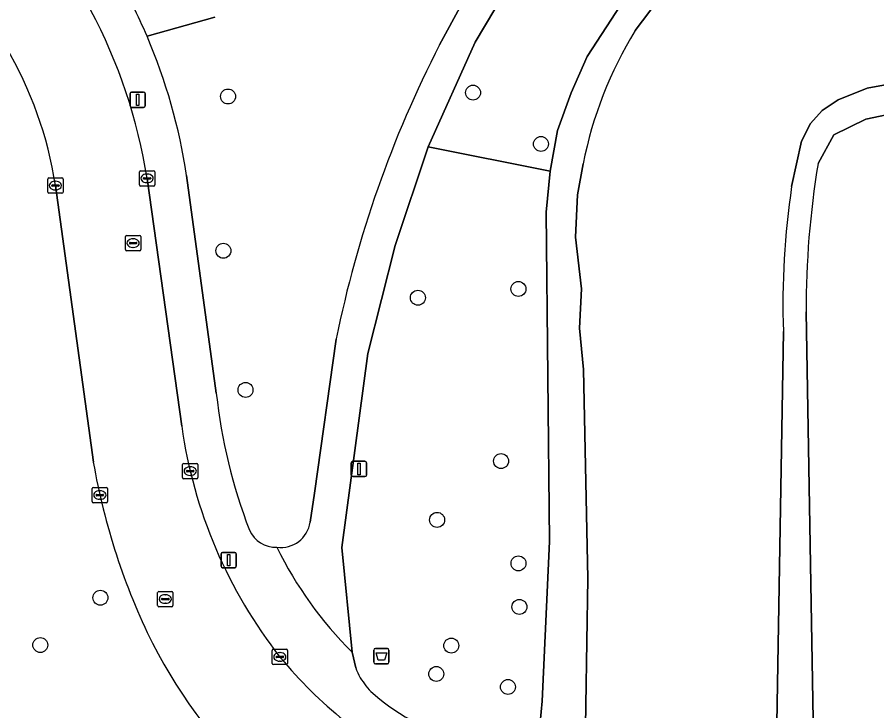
# Model space of a CAD drawing. Extents: x 160349 to 161355, y 381727 to 382854.
# Drawn here: x 160890.7 to 160946.9, y 381852.2 to 381897.5 of the extents above; entities that cross this region are included whole.
import ezdxf

# ---------------------------------------------------------------- set-up
doc = ezdxf.new("R2010")
doc.units = 0
for name, color, linetype in [('IMGEO_Afvalbak', 7, 'Continuous'), ('IMGEO_Berm_groen', 7, 'Continuous'), ('IMGEO_Boom', 7, 'Continuous'), ('IMGEO_Groenvoorziening', 7, 'Continuous'), ('IMGEO_Kolk', 7, 'Continuous'), ('IMGEO_Lichtmast', 7, 'Continuous'), ('IMGEO_Loofbos', 7, 'Continuous'), ('IMGEO_Oever', 7, 'Continuous'), ('IMGEO_Rijbaan_lokaal_open', 7, 'Continuous'), ('IMGEO_Rioolput', 7, 'Continuous'), ('IMGEO_Verkeersbordpaal', 7, 'Continuous'), ('IMGEO_Voetpad_gesloten', 7, 'Continuous'), ('IMGEO_Voetpad_open', 7, 'Continuous'), ('IMGEO_Waterloop', 7, 'Continuous')]:
    doc.layers.add(name, color=color, linetype=linetype)

msp = doc.modelspace()

# ---------------------------------------------------------------- linework, layer by layer
at = {"layer": 'IMGEO_Afvalbak'}
for p, q in [((160914.092, 381856.277), (160914.882, 381856.277)), ((160914.882, 381856.277), (160914.092, 381856.277)), ((160913.992, 381855.377), (160913.992, 381856.177)), ((160913.992, 381856.177), (160913.992, 381855.377)), ((160914.982, 381856.177), (160914.982, 381855.377)), ((160914.982, 381855.377), (160914.982, 381856.177)), ((160914.882, 381855.277), (160914.092, 381855.277)), ((160914.092, 381855.277), (160914.882, 381855.277))]:
    msp.add_line(p, q, dxfattribs=at)
msp.add_lwpolyline([(160914.135, 381855.991), (160914.839, 381855.991), (160914.69, 381855.521), (160914.284, 381855.521), (160914.135, 381855.991)], dxfattribs=at)
for centre, start, end in [((160914.092, 381856.177), 90, 180), ((160914.092, 381856.177), 90, 180), ((160914.882, 381856.177), 0, 90), ((160914.882, 381856.177), 360, 90), ((160914.092, 381855.377), 180, 270), ((160914.092, 381855.377), 180, 270), ((160914.882, 381855.377), 270, 0), ((160914.882, 381855.377), 270, 0)]:
    msp.add_arc(centre, 0.1, start, end, dxfattribs=at)
at = {"layer": 'IMGEO_Berm_groen'}
msp.add_lwpolyline([(160895.648, 381868.462), (160893.167, 381886.535)], dxfattribs=at)
for centre, radius, start, end in [((160868.409, 381882.795), 25.039, 8.5894, 30.8014), ((160938.684, 381875.97), 43.686, 189.8957, 206.2876), ((160931.323, 381873.072), 35.809, 207.3468, 246.6476)]:
    msp.add_arc(centre, radius, start, end, dxfattribs=at)
at = {"layer": 'IMGEO_Boom'}
for centre in [(160904.458, 381892.36), (160920.481, 381892.611), (160924.923, 381889.256), (160904.153, 381882.275), (160923.451, 381879.778), (160916.873, 381879.206), (160905.601, 381873.18), (160922.313, 381868.529), (160918.132, 381864.687), (160923.453, 381861.845), (160896.11, 381859.599), (160923.514, 381858.999), (160892.181, 381856.507), (160919.057, 381856.469), (160918.076, 381854.614), (160922.766, 381853.764)]:
    msp.add_circle(centre, 0.489, dxfattribs=at)
at = {"layer": 'IMGEO_Groenvoorziening'}
msp.add_lwpolyline([(160935.028, 381903.924), (160936.125, 381904.481), (160937.06, 381904.826), (160938.043, 381904.993), (160945.29, 381912.272), (160943.324, 381912.797), (160937.009, 381920.64), (160933.856, 381917.079), (160931.653, 381914.37), (160929.649, 381911.228), (160927.496, 381907.84), (160925.498, 381904.208), (160923.934, 381901.484), (160920.629, 381895.917), (160917.553, 381889.064), (160925.519, 381887.488), (160926.012, 381890.135), (160926.891, 381892.594), (160927.953, 381894.979), (160930.157, 381898.36)], close=True, dxfattribs=at)
for points in [[(160918.295, 381895.729), (160925.202, 381908.44), (160927.111, 381911.607), (160908.981, 381900.176)], [(160903.596, 381897.542), (160899.16, 381896.294)], [(160925.26, 381884.808), (160925.519, 381887.488), (160917.553, 381889.064), (160915.398, 381882.621), (160913.608, 381875.564), (160911.905, 381862.88), (160912.578, 381856.039), (160912.81, 381855.026)], [(160901.746, 381887.202), (160903.692, 381872.962)], [(160920.099, 381850.285), (160924.064, 381849.134), (160924.179, 381849.505), (160924.677, 381849.359), (160925.011, 381852.831), (160925.479, 381863.282), (160925.26, 381884.808)], [(160909.834, 381864.538), (160910.108, 381866.429), (160911.535, 381876.509)]]:
    msp.add_lwpolyline(points, dxfattribs=at)
for centre, radius, start, end in [((160864.779, 381881.601), 37.389, 8.6149, 23.1393), ((160984.068, 381861.797), 74.01, 152.71075, 168.53397), ((160939.761, 381876.948), 36.289, 186.3064, 200.8687), ((160907.905, 381864.833), 1.951, 262.5431, 351.3143), ((160907.587, 381864.796), 1.899, 204.0772, 271.975), ((160915.825, 381856.003), 3.17, 197.9599, 210.9545), ((160917.337, 381856.9), 4.927, 210.8561, 226.0796), ((160922.756, 381863.402), 13.384, 228.678, 258.5484)]:
    msp.add_arc(centre, radius, start, end, dxfattribs=at)
at = {"layer": 'IMGEO_Kolk'}
for p, q in [((160898.661, 381886.583), (160898.661, 381887.435)), ((160898.736, 381887.509), (160899.588, 381887.509)), ((160899.149, 381887.289), (160899.174, 381887.289)), ((160899.662, 381887.435), (160899.662, 381886.583)), ((160892.665, 381886.109), (160892.665, 381886.961)), ((160892.74, 381887.035), (160893.592, 381887.035)), ((160893.153, 381886.815), (160893.178, 381886.815)), ((160893.666, 381886.961), (160893.666, 381886.109)), ((160898.92, 381887.003), (160898.92, 381887.015)), ((160899.358, 381886.966), (160898.96, 381886.966)), ((160898.963, 381887.052), (160899.361, 381887.052)), ((160899.172, 381886.729), (160899.147, 381886.729)), ((160899.404, 381887.015), (160899.404, 381887.003)), ((160892.924, 381886.529), (160892.924, 381886.541)), ((160893.362, 381886.492), (160892.964, 381886.492)), ((160892.967, 381886.578), (160893.365, 381886.578)), ((160893.176, 381886.255), (160893.151, 381886.255)), ((160893.408, 381886.541), (160893.408, 381886.529)), ((160899.588, 381886.509), (160898.736, 381886.509)), ((160893.592, 381886.035), (160892.74, 381886.035)), ((160901.485, 381867.45), (160901.485, 381868.302)), ((160901.56, 381868.376), (160902.412, 381868.376)), ((160901.973, 381868.156), (160901.998, 381868.156)), ((160902.486, 381868.302), (160902.486, 381867.45)), ((160901.744, 381867.87), (160901.744, 381867.882)), ((160902.182, 381867.833), (160901.784, 381867.833)), ((160901.787, 381867.919), (160902.185, 381867.919)), ((160901.996, 381867.596), (160901.971, 381867.596)), ((160902.228, 381867.882), (160902.228, 381867.87)), ((160902.412, 381867.376), (160901.56, 381867.376)), ((160895.576, 381865.884), (160895.576, 381866.736)), ((160895.651, 381866.81), (160896.503, 381866.81)), ((160896.064, 381866.59), (160896.089, 381866.59)), ((160896.577, 381866.736), (160896.577, 381865.884)), ((160895.835, 381866.304), (160895.835, 381866.316)), ((160896.273, 381866.267), (160895.875, 381866.267)), ((160895.878, 381866.353), (160896.276, 381866.353)), ((160896.087, 381866.03), (160896.062, 381866.03)), ((160896.319, 381866.316), (160896.319, 381866.304)), ((160896.503, 381865.81), (160895.651, 381865.81)), ((160907.346, 381855.302), (160907.346, 381856.154)), ((160907.421, 381856.228), (160908.273, 381856.228)), ((160907.605, 381855.722), (160907.605, 381855.734)), ((160907.648, 381855.771), (160908.046, 381855.771)), ((160907.834, 381856.008), (160907.859, 381856.008)), ((160908.089, 381855.734), (160908.089, 381855.722)), ((160908.347, 381856.154), (160908.347, 381855.302)), ((160908.273, 381855.228), (160907.421, 381855.228)), ((160908.043, 381855.685), (160907.645, 381855.685)), ((160907.857, 381855.448), (160907.832, 381855.448))]:
    msp.add_line(p, q, dxfattribs=at)
for points in [[(160898.661, 381886.583), (160898.661, 381887.435)], [(160898.736, 381887.509), (160899.588, 381887.509)], [(160899.662, 381887.435), (160899.662, 381886.583)], [(160892.665, 381886.109), (160892.665, 381886.961)], [(160892.74, 381887.035), (160893.592, 381887.035)], [(160893.666, 381886.961), (160893.666, 381886.109)], [(160899.588, 381886.509), (160898.736, 381886.509)], [(160893.592, 381886.035), (160892.74, 381886.035)], [(160901.485, 381867.45), (160901.485, 381868.302)], [(160901.56, 381868.376), (160902.412, 381868.376)], [(160902.486, 381868.302), (160902.486, 381867.45)], [(160902.412, 381867.376), (160901.56, 381867.376)], [(160895.576, 381865.884), (160895.576, 381866.736)], [(160895.651, 381866.81), (160896.503, 381866.81)], [(160896.577, 381866.736), (160896.577, 381865.884)], [(160896.503, 381865.81), (160895.651, 381865.81)], [(160907.346, 381855.302), (160907.346, 381856.154)], [(160907.421, 381856.228), (160908.273, 381856.228)], [(160908.347, 381856.154), (160908.347, 381855.302)], [(160908.273, 381855.228), (160907.421, 381855.228)]]:
    msp.add_lwpolyline(points, dxfattribs=at)
for centre, radius, start, end in [((160898.738, 381887.433), 0.0765, 91.552, 178.448), ((160898.738, 381887.433), 0.0765, 91.552, 178.448), ((160899.586, 381887.433), 0.0765, 1.552, 88.448), ((160899.586, 381887.433), 0.0765, 1.552, 88.448), ((160892.742, 381886.959), 0.0765, 91.552, 178.448), ((160892.742, 381886.959), 0.0765, 91.552, 178.448), ((160893.59, 381886.959), 0.0765, 1.552, 88.448), ((160893.59, 381886.959), 0.0765, 1.552, 88.448), ((160898.96, 381887.012), 0.0403, 85.8775, 175.7526), ((160898.957, 381887.002), 0.0366, 178.938, 274.7102), ((160899.361, 381887.009), 0.043, 264.8664, 352.4533), ((160899.365, 381887.014), 0.0386, 1.7309, 96.639), ((160892.742, 381886.111), 0.0765, 181.552, 268.448), ((160892.742, 381886.111), 0.0765, 181.552, 268.448), ((160892.964, 381886.538), 0.0403, 85.8775, 175.7526), ((160892.961, 381886.528), 0.0366, 178.938, 274.7102), ((160893.365, 381886.535), 0.043, 264.8664, 352.4533), ((160893.369, 381886.54), 0.0386, 1.7309, 96.639), ((160893.59, 381886.111), 0.0765, 271.552, 358.448), ((160893.59, 381886.111), 0.0765, 271.552, 358.448), ((160898.738, 381886.585), 0.0765, 181.552, 268.448), ((160898.738, 381886.585), 0.0765, 181.552, 268.448), ((160899.586, 381886.585), 0.0765, 271.552, 358.448), ((160899.586, 381886.585), 0.0765, 271.552, 358.448), ((160901.562, 381868.3), 0.0765, 91.552, 178.448), ((160901.562, 381868.3), 0.0765, 91.552, 178.448), ((160902.41, 381868.3), 0.0765, 1.552, 88.448), ((160902.41, 381868.3), 0.0765, 1.552, 88.448), ((160901.784, 381867.879), 0.0403, 85.8775, 175.7526), ((160901.781, 381867.869), 0.0366, 178.938, 274.7102), ((160902.185, 381867.876), 0.043, 264.8664, 352.4533), ((160902.189, 381867.881), 0.0386, 1.7309, 96.639), ((160901.562, 381867.452), 0.0765, 181.552, 268.448), ((160901.562, 381867.452), 0.0765, 181.552, 268.448), ((160902.41, 381867.452), 0.0765, 271.552, 358.448), ((160902.41, 381867.452), 0.0765, 271.552, 358.448), ((160895.653, 381866.734), 0.0765, 91.552, 178.448), ((160895.653, 381866.734), 0.0765, 91.552, 178.448), ((160896.501, 381866.734), 0.0765, 1.552, 88.448), ((160896.501, 381866.734), 0.0765, 1.552, 88.448), ((160895.653, 381865.886), 0.0765, 181.552, 268.448), ((160895.653, 381865.886), 0.0765, 181.552, 268.448), ((160895.875, 381866.313), 0.0403, 85.8775, 175.7526), ((160895.872, 381866.303), 0.0366, 178.938, 274.7102), ((160896.276, 381866.31), 0.043, 264.8664, 352.4533), ((160896.28, 381866.315), 0.0386, 1.7309, 96.639), ((160896.501, 381865.886), 0.0765, 271.552, 358.448), ((160896.501, 381865.886), 0.0765, 271.552, 358.448), ((160907.423, 381856.152), 0.0765, 91.552, 178.448), ((160907.423, 381856.152), 0.0765, 91.552, 178.448), ((160907.645, 381855.731), 0.0403, 85.8775, 175.7526), ((160907.642, 381855.721), 0.0366, 178.938, 274.7102), ((160908.046, 381855.728), 0.043, 264.8664, 352.4533), ((160908.05, 381855.733), 0.0386, 1.7309, 96.639), ((160908.271, 381856.152), 0.0765, 1.552, 88.448), ((160908.271, 381856.152), 0.0765, 1.552, 88.448), ((160907.423, 381855.304), 0.0765, 181.552, 268.448), ((160907.423, 381855.304), 0.0765, 181.552, 268.448), ((160908.271, 381855.304), 0.0765, 271.552, 358.448), ((160908.271, 381855.304), 0.0765, 271.552, 358.448)]:
    msp.add_arc(centre, radius, start, end, dxfattribs=at)
for centre, major_axis, ratio, start_param, end_param in [((160899.148, 381887.009), (-0.387, 0.002), 0.722429, 4.712389, 7.853982), ((160899.173, 381887.009), (-0.39, 0.002), 0.717154, 1.570796, 4.712389), ((160893.152, 381886.535), (-0.387, 0.002), 0.722429, 4.712389, 7.853982), ((160893.177, 381886.535), (-0.39, 0.002), 0.717154, 1.570796, 4.712389), ((160901.972, 381867.876), (-0.387, 0.002), 0.722429, 4.712389, 7.853982), ((160901.997, 381867.876), (-0.39, 0.002), 0.717154, 1.570796, 4.712389), ((160896.063, 381866.31), (-0.387, 0.002), 0.722429, 4.712389, 7.853982), ((160896.088, 381866.31), (-0.39, 0.002), 0.717154, 1.570796, 4.712389), ((160907.833, 381855.728), (-0.387, 0.002), 0.722429, 4.712389, 7.853982), ((160907.858, 381855.728), (-0.39, 0.002), 0.717154, 1.570796, 4.712389)]:
    msp.add_ellipse(centre, major_axis=major_axis, ratio=ratio, start_param=start_param, end_param=end_param, dxfattribs=at)
at = {"layer": 'IMGEO_Lichtmast'}
for p, q in [((160898.048, 381891.745), (160898.048, 381892.545)), ((160898.048, 381892.545), (160898.048, 381891.745)), ((160898.148, 381892.645), (160898.938, 381892.645)), ((160898.938, 381892.645), (160898.148, 381892.645)), ((160899.038, 381892.545), (160899.038, 381891.745)), ((160899.038, 381891.745), (160899.038, 381892.545)), ((160898.938, 381891.645), (160898.148, 381891.645)), ((160898.148, 381891.645), (160898.938, 381891.645)), ((160904.006, 381861.657), (160904.006, 381862.457)), ((160904.006, 381862.457), (160904.006, 381861.657)), ((160904.106, 381862.557), (160904.896, 381862.557)), ((160904.896, 381862.557), (160904.106, 381862.557)), ((160904.996, 381862.457), (160904.996, 381861.657)), ((160904.996, 381861.657), (160904.996, 381862.457)), ((160904.896, 381861.557), (160904.106, 381861.557)), ((160904.106, 381861.557), (160904.896, 381861.557))]:
    msp.add_line(p, q, dxfattribs=at)
for points in [[(160898.468, 381892.52), (160898.618, 381892.52), (160898.618, 381891.77), (160898.468, 381891.77), (160898.468, 381892.52)], [(160904.426, 381862.432), (160904.576, 381862.432), (160904.576, 381861.682), (160904.426, 381861.682), (160904.426, 381862.432)]]:
    msp.add_lwpolyline(points, dxfattribs=at)
for centre, start, end in [((160898.148, 381892.545), 90, 180), ((160898.148, 381892.545), 90, 180), ((160898.938, 381892.545), 0, 90), ((160898.938, 381892.545), 360, 90), ((160898.148, 381891.745), 180, 270), ((160898.148, 381891.745), 180, 270), ((160898.938, 381891.745), 270, 0), ((160898.938, 381891.745), 270, 0), ((160904.106, 381862.457), 90, 180), ((160904.106, 381862.457), 90, 180), ((160904.896, 381862.457), 0, 90), ((160904.896, 381862.457), 360, 90), ((160904.106, 381861.657), 180, 270), ((160904.106, 381861.657), 180, 270), ((160904.896, 381861.657), 270, 0), ((160904.896, 381861.657), 270, 0)]:
    msp.add_arc(centre, 0.1, start, end, dxfattribs=at)
at = {"layer": 'IMGEO_Loofbos'}
for points in [[(160963.311, 381852.647), (160983.39, 381852.275), (160989.525, 381852.718), (160992.502, 381867.42), (160989.454, 381868.178), (160985.018, 381870.105), (160981.637, 381872.106), (160978.856, 381874.333), (160977.802, 381875.824), (160976.55, 381877.153), (160974.98, 381878.086), (160973.281, 381878.756), (160970.431, 381880.725), (160968.527, 381882.78), (160965.474, 381884.416), (160961.475, 381886.126), (160957.567, 381888.035), (160955.008, 381889.058), (160951.984, 381890.953), (160950.246, 381891.36), (160948.461, 381891.36), (160946.174, 381890.876), (160944.075, 381889.847), (160943.045, 381887.985)], [(160942.26, 381878.277), (160942.86, 381844.022), (160943.455, 381843.847), (160943.319, 381843.506), (160943.178, 381843.02), (160952.28, 381840.32), (160953.215, 381840.043), (160955.986, 381847.879)]]:
    msp.add_lwpolyline(points, dxfattribs=at)
msp.add_arc((161001.607, 381878.364), 59.347, 170.67023, 180.08388, dxfattribs=at)
at = {"layer": 'IMGEO_Oever'}
for points in [[(160931.094, 381896.663), (160935.109, 381902.008), (160936.152, 381902.87), (160937.274, 381903.625), (160938.627, 381903.625), (160938.043, 381904.993), (160937.06, 381904.826), (160936.125, 381904.481), (160935.028, 381903.924), (160930.157, 381898.36), (160927.953, 381894.979), (160926.891, 381892.594), (160926.012, 381890.135), (160925.519, 381887.488), (160925.26, 381884.808), (160925.479, 381863.282), (160925.011, 381852.831), (160924.677, 381849.359), (160927.786, 381848.446), (160927.984, 381860.863), (160927.714, 381874.518)], [(160948.392, 381893.306), (160946.265, 381892.908), (160944.364, 381892.135), (160943.312, 381891.448), (160942.552, 381890.605), (160941.957, 381889.44), (160941.319, 381886.476)], [(160943.045, 381887.985), (160944.075, 381889.847), (160946.174, 381890.876), (160948.461, 381891.36)], [(160927.714, 381874.518), (160927.443, 381877.222), (160927.579, 381879.791), (160927.173, 381883.171), (160927.308, 381885.942), (160927.684, 381887.958)], [(160925.338, 381795.618), (160925.34, 381795.626), (160925.69, 381796.849), (160926.671, 381800.278), (160927.043, 381801.579), (160927.842, 381804.369), (160928.71, 381807.401), (160929.277, 381809.382), (160929.404, 381809.825), (160933.701, 381808.533), (160940.051, 381832.573), (160936.4, 381833.656), (160936.529, 381834.028), (160936.596, 381834.223), (160938.974, 381841.101), (160940.127, 381844.439), (160940.248, 381844.788), (160942.86, 381844.022), (160942.26, 381878.277)], [(160940.779, 381877.003), (160940.315, 381848.832), (160935.964, 381845.16), (160933.081, 381835.28), (160935.246, 381829.726), (160931.05, 381815.433), (160924.697, 381808.509), (160921.018, 381796.807), (160925.338, 381795.618)]]:
    msp.add_lwpolyline(points, dxfattribs=at)
for centre, radius, start, end in [((160953.103, 381883.021), 25.894, 148.2078, 169.0088), ((161001.607, 381878.364), 59.347, 170.67023, 180.08388), ((160991.927, 381878.839), 51.181, 171.4188, 182.0561)]:
    msp.add_arc(centre, radius, start, end, dxfattribs=at)
at = {"layer": 'IMGEO_Rijbaan_lokaal_open'}
for points in [[(160901.427, 381870.806), (160899.161, 381887.008)], [(160893.167, 381886.535), (160895.648, 381868.462)]]:
    msp.add_lwpolyline(points, dxfattribs=at)
for centre, radius, start, end in [((160865.081, 381881.691), 34.492, 8.8672, 28.2461), ((160868.409, 381882.795), 25.039, 8.5894, 30.8014), ((160932.837, 381875.272), 31.726, 188.0915, 218.1356), ((160938.684, 381875.97), 43.686, 189.8957, 206.2876), ((160931.323, 381873.072), 35.809, 207.3468, 246.6476), ((160932.273, 381876.16), 31.848, 220.0191, 241.185)]:
    msp.add_arc(centre, radius, start, end, dxfattribs=at)
at = {"layer": 'IMGEO_Rioolput'}
for p, q in [((160897.822, 381883.276), (160898.674, 381883.276)), ((160897.747, 381882.35), (160897.747, 381883.202)), ((160898.006, 381882.77), (160898.006, 381882.782)), ((160898.444, 381882.733), (160898.046, 381882.733)), ((160898.049, 381882.819), (160898.447, 381882.819)), ((160898.235, 381883.056), (160898.26, 381883.056)), ((160898.49, 381882.782), (160898.49, 381882.77)), ((160898.748, 381883.202), (160898.748, 381882.35)), ((160898.674, 381882.276), (160897.822, 381882.276)), ((160898.258, 381882.496), (160898.233, 381882.496)), ((160899.855, 381859.086), (160899.855, 381859.938)), ((160899.93, 381860.012), (160900.782, 381860.012)), ((160900.343, 381859.792), (160900.368, 381859.792)), ((160900.856, 381859.938), (160900.856, 381859.086)), ((160900.114, 381859.506), (160900.114, 381859.518)), ((160900.552, 381859.469), (160900.154, 381859.469)), ((160900.157, 381859.555), (160900.555, 381859.555)), ((160900.366, 381859.232), (160900.341, 381859.232)), ((160900.598, 381859.518), (160900.598, 381859.506)), ((160900.782, 381859.012), (160899.93, 381859.012))]:
    msp.add_line(p, q, dxfattribs=at)
for points in [[(160897.822, 381883.276), (160898.674, 381883.276)], [(160897.747, 381882.35), (160897.747, 381883.202)], [(160898.748, 381883.202), (160898.748, 381882.35)], [(160898.674, 381882.276), (160897.822, 381882.276)], [(160899.855, 381859.086), (160899.855, 381859.938)], [(160899.93, 381860.012), (160900.782, 381860.012)], [(160900.856, 381859.938), (160900.856, 381859.086)], [(160900.782, 381859.012), (160899.93, 381859.012)]]:
    msp.add_lwpolyline(points, dxfattribs=at)
for centre, radius, start, end in [((160897.824, 381883.2), 0.0765, 91.552, 178.448), ((160897.824, 381883.2), 0.0765, 91.552, 178.448), ((160898.672, 381883.2), 0.0765, 1.552, 88.448), ((160898.672, 381883.2), 0.0765, 1.552, 88.448), ((160898.046, 381882.779), 0.0403, 85.8775, 175.7526), ((160898.043, 381882.769), 0.0366, 178.938, 274.7102), ((160898.447, 381882.776), 0.043, 264.8664, 352.4533), ((160898.451, 381882.781), 0.0386, 1.7309, 96.639), ((160897.824, 381882.352), 0.0765, 181.552, 268.448), ((160897.824, 381882.352), 0.0765, 181.552, 268.448), ((160898.672, 381882.352), 0.0765, 271.552, 358.448), ((160898.672, 381882.352), 0.0765, 271.552, 358.448), ((160899.932, 381859.936), 0.0765, 91.552, 178.448), ((160899.932, 381859.936), 0.0765, 91.552, 178.448), ((160900.78, 381859.936), 0.0765, 1.552, 88.448), ((160900.78, 381859.936), 0.0765, 1.552, 88.448), ((160899.932, 381859.088), 0.0765, 181.552, 268.448), ((160899.932, 381859.088), 0.0765, 181.552, 268.448), ((160900.154, 381859.515), 0.0403, 85.8775, 175.7526), ((160900.151, 381859.505), 0.0366, 178.938, 274.7102), ((160900.555, 381859.512), 0.043, 264.8664, 352.4533), ((160900.559, 381859.517), 0.0386, 1.7309, 96.639), ((160900.78, 381859.088), 0.0765, 271.552, 358.448), ((160900.78, 381859.088), 0.0765, 271.552, 358.448)]:
    msp.add_arc(centre, radius, start, end, dxfattribs=at)
for centre, major_axis, ratio, start_param, end_param in [((160898.234, 381882.776), (-0.387, 0.002), 0.722429, 4.712389, 7.853982), ((160898.259, 381882.776), (-0.39, 0.002), 0.717154, 1.570796, 4.712389), ((160900.342, 381859.512), (-0.387, 0.002), 0.722429, 4.712389, 7.853982), ((160900.367, 381859.512), (-0.39, 0.002), 0.717154, 1.570796, 4.712389)]:
    msp.add_ellipse(centre, major_axis=major_axis, ratio=ratio, start_param=start_param, end_param=end_param, dxfattribs=at)
at = {"layer": 'IMGEO_Verkeersbordpaal'}
for p, q in [((160912.521, 381867.616), (160912.521, 381868.416)), ((160912.521, 381868.416), (160912.521, 381867.616)), ((160912.621, 381868.516), (160913.411, 381868.516)), ((160913.411, 381868.516), (160912.621, 381868.516)), ((160913.511, 381868.416), (160913.511, 381867.616)), ((160913.511, 381867.616), (160913.511, 381868.416)), ((160913.411, 381867.516), (160912.621, 381867.516)), ((160912.621, 381867.516), (160913.411, 381867.516))]:
    msp.add_line(p, q, dxfattribs=at)
msp.add_lwpolyline([(160912.941, 381868.391), (160913.091, 381868.391), (160913.091, 381867.641), (160912.941, 381867.641), (160912.941, 381868.391)], dxfattribs=at)
for centre, start, end in [((160912.621, 381868.416), 90, 180), ((160912.621, 381868.416), 90, 180), ((160913.411, 381868.416), 0, 90), ((160913.411, 381868.416), 360, 90), ((160912.621, 381867.616), 180, 270), ((160912.621, 381867.616), 180, 270), ((160913.411, 381867.616), 270, 0), ((160913.411, 381867.616), 270, 0)]:
    msp.add_arc(centre, 0.1, start, end, dxfattribs=at)
at = {"layer": 'IMGEO_Voetpad_gesloten'}
for points in [[(160912.578, 381856.039), (160911.905, 381862.88), (160913.608, 381875.564), (160915.398, 381882.621), (160917.553, 381889.064), (160920.629, 381895.917), (160923.934, 381901.484), (160925.498, 381904.208), (160927.496, 381907.84), (160929.649, 381911.228), (160931.653, 381914.37), (160933.856, 381917.079), (160937.009, 381920.64), (160940.386, 381923.999), (160949.005, 381931.241), (160957.917, 381938.49), (160964.43, 381943.564), (160989.233, 381960.371), (160990.967, 381961.43), (160994.814, 381963.36), (161018.328, 381975.157)], [(160908.981, 381900.176), (160927.111, 381911.607), (160925.202, 381908.44), (160918.295, 381895.729)], [(160899.16, 381896.294), (160903.596, 381897.542)], [(160911.535, 381876.509), (160910.108, 381866.429), (160909.834, 381864.538)]]:
    msp.add_lwpolyline(points, dxfattribs=at)
for centre, radius, start, end in [((160864.77, 381881.603), 37.397, 23.1321, 26.4984), ((160984.068, 381861.797), 74.01, 152.71075, 168.53397), ((160907.905, 381864.833), 1.951, 262.5431, 351.3143), ((160930.531, 381874.131), 25.487, 206.1494, 225.2209)]:
    msp.add_arc(centre, radius, start, end, dxfattribs=at)
at = {"layer": 'IMGEO_Voetpad_open'}
for points in [[(160903.692, 381872.962), (160901.746, 381887.202)], [(160899.161, 381887.008), (160901.427, 381870.806)], [(160912.81, 381855.026), (160912.578, 381856.039)]]:
    msp.add_lwpolyline(points, dxfattribs=at)
for centre, radius, start, end in [((160865.081, 381881.691), 34.492, 8.8672, 28.2461), ((160864.77, 381881.603), 37.397, 23.1321, 26.4984), ((160864.779, 381881.601), 37.389, 8.6149, 23.1393), ((160939.761, 381876.948), 36.289, 186.3064, 200.8687), ((160932.837, 381875.272), 31.726, 188.0915, 218.1356), ((160907.587, 381864.796), 1.899, 204.0772, 271.975), ((160930.531, 381874.131), 25.487, 206.1494, 225.2209), ((160932.273, 381876.16), 31.848, 220.0191, 241.185), ((160915.825, 381856.003), 3.17, 197.9599, 210.9545), ((160917.337, 381856.9), 4.927, 210.8561, 226.0796), ((160922.756, 381863.402), 13.384, 228.678, 258.5484)]:
    msp.add_arc(centre, radius, start, end, dxfattribs=at)
at = {"layer": 'IMGEO_Waterloop'}
for points in [[(160935.109, 381902.008), (160931.094, 381896.663)], [(160941.319, 381886.476), (160941.957, 381889.44), (160942.552, 381890.605), (160943.312, 381891.448), (160944.364, 381892.135), (160946.265, 381892.908), (160948.392, 381893.306)], [(160927.684, 381887.958), (160927.308, 381885.942), (160927.173, 381883.171), (160927.579, 381879.791), (160927.443, 381877.222), (160927.714, 381874.518), (160927.984, 381860.863), (160927.786, 381848.446), (160927.69, 381848.074), (160926.785, 381844.58), (160925.005, 381837.709), (160924.947, 381837.486), (160924.843, 381837.083), (160917.23, 381813.487), (160917.099, 381813.02), (160916.52, 381810.954), (160915.556, 381807.512), (160914.885, 381805.118), (160914.56, 381803.958), (160913.589, 381800.492), (160913.254, 381799.295)], [(160913.254, 381799.295), (160920.99, 381796.815), (160921.018, 381796.807), (160924.697, 381808.509), (160931.05, 381815.433), (160935.246, 381829.726), (160933.081, 381835.28), (160935.964, 381845.16), (160940.315, 381848.832), (160940.779, 381877.003)]]:
    msp.add_lwpolyline(points, dxfattribs=at)
for centre, radius, start, end in [((160953.103, 381883.021), 25.894, 148.2078, 169.0088), ((160991.927, 381878.839), 51.181, 171.4188, 182.0561)]:
    msp.add_arc(centre, radius, start, end, dxfattribs=at)

doc.saveas('drawing.dxf')
